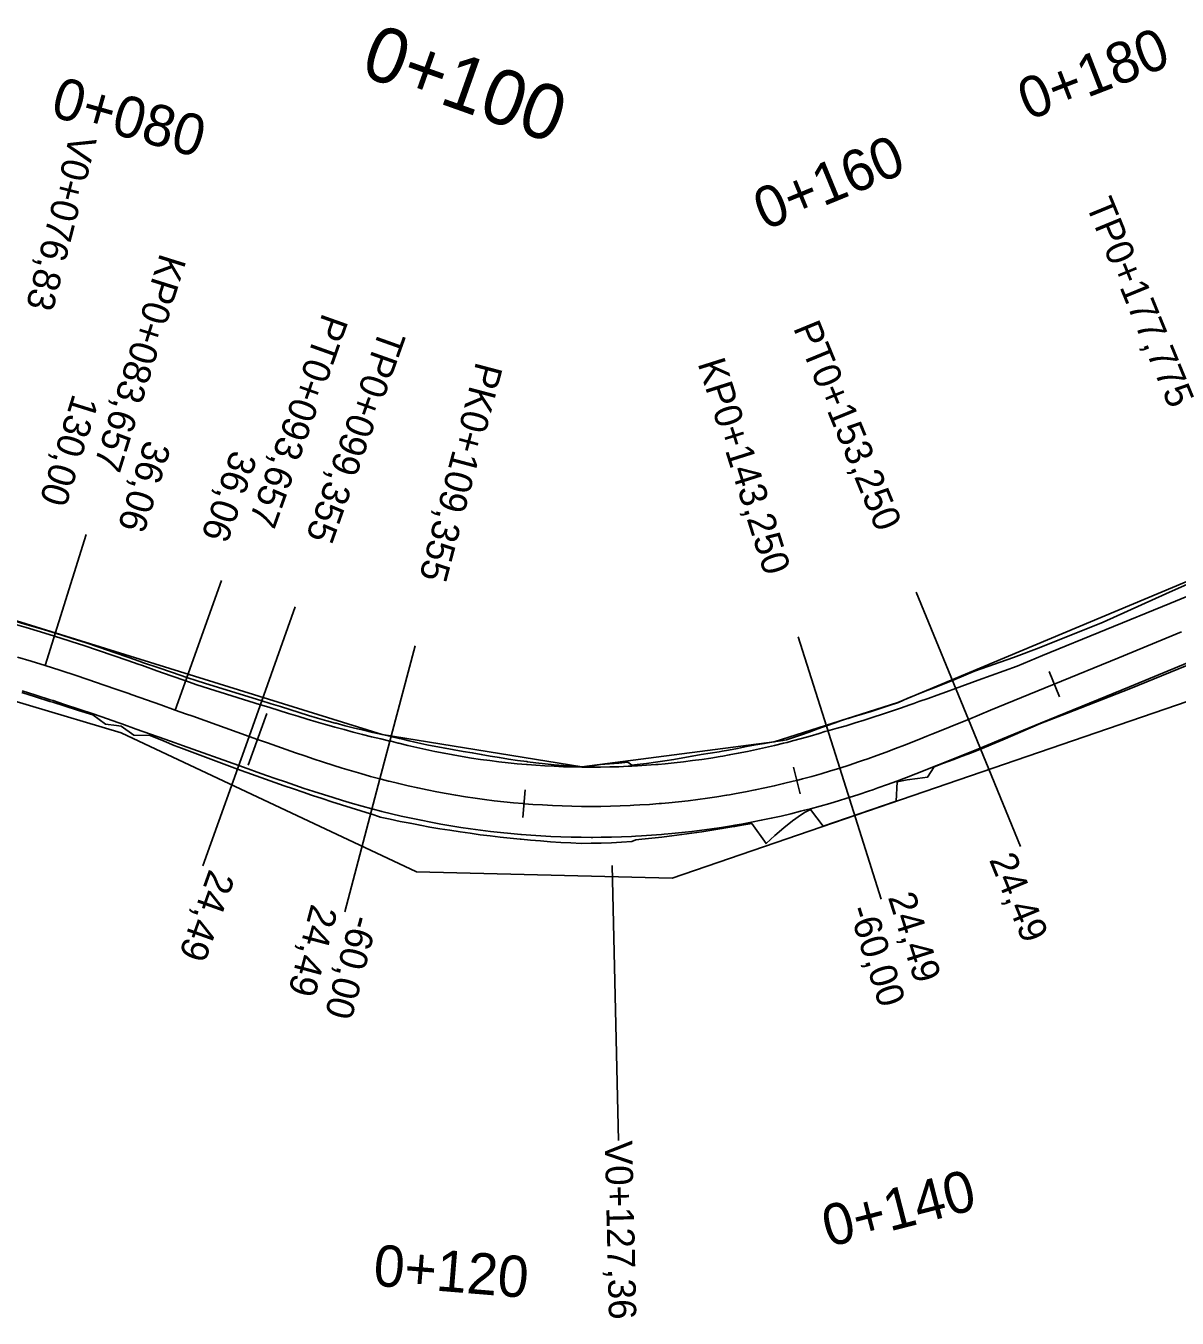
# Model space of a CAD drawing. Extents: x -636600 to -628587, y -1090963 to -1085869.
# Drawn here: x -635140.5 to -635056.8, y -1089364.7 to -1089270.7 of the extents above; entities that cross this region are included whole.
import ezdxf

# ---------------------------------------------------------------- set-up
doc = ezdxf.new("R2010")
doc.units = 0
for name, color, linetype in [('01_PARCELY_NÁVRH_PC', 7, 'Continuous'), ('HEKTOMETRY100', 7, 'Continuous'), ('HEKTOMETRY20', 7, 'Continuous'), ('HL_BODY', 7, 'Continuous'), ('POLOMERY', 7, 'Continuous'), ('situace_osa', 7, 'Continuous'), ('situace_těleso', 7, 'Continuous'), ('situace_vozovka', 7, 'Continuous'), ('VRCHOLY', 7, 'Continuous')]:
    doc.layers.add(name, color=color, linetype=linetype)

msp = doc.modelspace()

# ---------------------------------------------------------------- linework, layer by layer
at = {"layer": '01_PARCELY_NÁVRH_PC'}
msp.add_lwpolyline([(-635219.428, -1089309.465), (-635215.27, -1089308.24), (-635207.975, -1089308.5), (-635168.174, -1089314.118), (-635146.89, -1089318.15), (-635133.53, -1089322.13), (-635112.05, -1089332.25), (-635093.46, -1089332.69), (-635036.81, -1089313.26), (-635023.27, -1089315.75), (-635027.29, -1089306.74), (-635033.65, -1089303.21), (-635043.083, -1089305.69), (-635077.069, -1089319.931), (-635086.05, -1089322.787), (-635100.032, -1089324.607), (-635114.568, -1089322.252), (-635146.93, -1089312.2), (-635209.175, -1089302.061), (-635214.005, -1089299.465), (-635216.759, -1089294.724), (-635217.22, -1089298.602)], close=True, dxfattribs=at)
at = {"layer": 'HEKTOMETRY100'}
msp.add_lwpolyline([(-635122.95, -1089320.722), (-635124.291, -1089324.49)], dxfattribs=at)
at = {"layer": 'HEKTOMETRY20'}
for points in [[(-635066.069, -1089317.668), (-635065.31, -1089319.519)], [(-635084.658, -1089324.619), (-635084.16, -1089326.556)], [(-635104.163, -1089326.285), (-635104.325, -1089328.278)]]:
    msp.add_lwpolyline(points, dxfattribs=at)
at = {"layer": 'HL_BODY'}
for points in [[(-635139.058, -1089317.243), (-635136.067, -1089307.701)], [(-635129.596, -1089320.478), (-635126.241, -1089311.057)], [(-635071.935, -1089321.156), (-635075.731, -1089311.905)], [(-635124.229, -1089322.39), (-635120.873, -1089312.97)], [(-635081.285, -1089324.693), (-635084.298, -1089315.157)], [(-635114.722, -1089325.481), (-635112.162, -1089315.815)]]:
    msp.add_lwpolyline(points, dxfattribs=at)
at = {"layer": 'POLOMERY'}
for points in [[(-635139.058, -1089317.243), (-635136.067, -1089307.701)], [(-635129.596, -1089320.478), (-635126.241, -1089311.057)], [(-635071.935, -1089321.156), (-635068.139, -1089330.407)], [(-635124.229, -1089322.39), (-635127.584, -1089331.81)], [(-635081.285, -1089324.693), (-635078.272, -1089334.228)], [(-635114.722, -1089325.481), (-635117.282, -1089335.148)]]:
    msp.add_lwpolyline(points, dxfattribs=at)
at = {"layer": 'situace_osa'}
msp.add_lwpolyline([(-635141.076, -1089316.629), (-635140.066, -1089316.932), (-635139.058, -1089317.243), (-635137.999, -1089317.58), (-635137.778, -1089317.651), (-635136.943, -1089317.925), (-635135.889, -1089318.276), (-635134.837, -1089318.634), (-635133.787, -1089318.997), (-635133.043, -1089319.256), (-635132.738, -1089319.364), (-635131.69, -1089319.733), (-635130.643, -1089320.105), (-635129.596, -1089320.478), (-635128.851, -1089320.743), (-635128.331, -1089320.928), (-635124.229, -1089322.39), (-635123.621, -1089322.606), (-635123.556, -1089322.629), (-635122.883, -1089322.868), (-635122.209, -1089323.106), (-635121.535, -1089323.342), (-635120.86, -1089323.576), (-635120.184, -1089323.807), (-635119.507, -1089324.035), (-635118.894, -1089324.237), (-635118.829, -1089324.258), (-635118.149, -1089324.477), (-635117.467, -1089324.691), (-635116.784, -1089324.899), (-635116.099, -1089325.1), (-635115.411, -1089325.295), (-635114.722, -1089325.481), (-635114.632, -1089325.505), (-635114.097, -1089325.643), (-635114.038, -1089325.658), (-635113.352, -1089325.827), (-635112.665, -1089325.987), (-635111.975, -1089326.14), (-635111.284, -1089326.284), (-635110.591, -1089326.421), (-635109.897, -1089326.549), (-635109.205, -1089326.668), (-635109.201, -1089326.669), (-635108.504, -1089326.78), (-635107.805, -1089326.884), (-635107.105, -1089326.979), (-635106.405, -1089327.066), (-635105.703, -1089327.145), (-635105, -1089327.215), (-635104.297, -1089327.277), (-635104.244, -1089327.282), (-635103.593, -1089327.331), (-635102.888, -1089327.377), (-635102.183, -1089327.414), (-635101.478, -1089327.443), (-635100.772, -1089327.464), (-635100.066, -1089327.477), (-635099.36, -1089327.481), (-635099.25, -1089327.481), (-635098.653, -1089327.476), (-635097.947, -1089327.464), (-635097.242, -1089327.443), (-635096.536, -1089327.414), (-635096.251, -1089327.4), (-635095.831, -1089327.377), (-635095.126, -1089327.331), (-635094.422, -1089327.277), (-635094.256, -1089327.263), (-635093.719, -1089327.215), (-635093.016, -1089327.144), (-635092.314, -1089327.065), (-635091.614, -1089326.978), (-635090.914, -1089326.883), (-635090.216, -1089326.779), (-635089.518, -1089326.668), (-635089.297, -1089326.63), (-635088.822, -1089326.548), (-635088.128, -1089326.419), (-635087.435, -1089326.283), (-635086.744, -1089326.139), (-635086.054, -1089325.986), (-635085.367, -1089325.825), (-635084.681, -1089325.657), (-635084.409, -1089325.587), (-635083.998, -1089325.48), (-635083.316, -1089325.295), (-635082.637, -1089325.102), (-635081.96, -1089324.901), (-635081.524, -1089324.767), (-635081.285, -1089324.693), (-635080.605, -1089324.473), (-635079.928, -1089324.247), (-635079.624, -1089324.142), (-635079.253, -1089324.013), (-635078.58, -1089323.773), (-635077.909, -1089323.528), (-635077.241, -1089323.277), (-635076.573, -1089323.022), (-635075.908, -1089322.763), (-635075.244, -1089322.5), (-635074.945, -1089322.381), (-635074.58, -1089322.235), (-635073.918, -1089321.967), (-635073.257, -1089321.698), (-635072.596, -1089321.427), (-635071.935, -1089321.156), (-635070.315, -1089320.492), (-635067.544, -1089319.354), (-635065.69, -1089318.593), (-635061.064, -1089316.695), (-635056.438, -1089314.797)], dxfattribs=at)
at = {"layer": 'situace_těleso'}
for points in [[(-635141.413, -1089313.976), (-635140.378, -1089314.267), (-635139.346, -1089314.566), (-635138.316, -1089314.876), (-635137.236, -1089315.213), (-635137.012, -1089315.285), (-635136.163, -1089315.562), (-635135.095, -1089315.921), (-635134.033, -1089316.288), (-635132.975, -1089316.663), (-635132.227, -1089316.929), (-635131.918, -1089317.03), (-635130.858, -1089317.383), (-635129.802, -1089317.741), (-635128.75, -1089318.101), (-635128.002, -1089318.359), (-635127.472, -1089318.518), (-635123.305, -1089319.798), (-635122.69, -1089319.991), (-635122.624, -1089320.012), (-635121.946, -1089320.225), (-635121.27, -1089320.437), (-635120.596, -1089320.648), (-635119.925, -1089320.861), (-635119.256, -1089321.071), (-635118.582, -1089321.255), (-635117.974, -1089321.418), (-635117.909, -1089321.435), (-635117.238, -1089321.611), (-635116.568, -1089321.781), (-635115.9, -1089321.945), (-635115.233, -1089322.102), (-635114.568, -1089322.252), (-635113.904, -1089322.394), (-635113.818, -1089322.412), (-635113.311, -1089322.539), (-635113.255, -1089322.552), (-635112.604, -1089322.707), (-635111.952, -1089322.854), (-635111.299, -1089322.994), (-635110.644, -1089323.126), (-635109.988, -1089323.252), (-635109.33, -1089323.37), (-635108.675, -1089323.48), (-635108.671, -1089323.481), (-635108.011, -1089323.584), (-635107.353, -1089323.701), (-635106.694, -1089323.82), (-635106.034, -1089323.931), (-635105.373, -1089324.036), (-635104.709, -1089324.133), (-635104.045, -1089324.223), (-635103.995, -1089324.229), (-635103.379, -1089324.305), (-635102.712, -1089324.38), (-635102.044, -1089324.448), (-635101.374, -1089324.509), (-635100.704, -1089324.562), (-635100.032, -1089324.607), (-635099.36, -1089324.549), (-635099.255, -1089324.527), (-635098.689, -1089324.436), (-635098.02, -1089324.386), (-635097.352, -1089324.327), (-635096.685, -1089324.26), (-635096.402, -1089324.488), (-635096.004, -1089324.442), (-635095.337, -1089324.358), (-635094.671, -1089324.267), (-635094.514, -1089324.244), (-635094.007, -1089324.168), (-635093.344, -1089324.06), (-635092.684, -1089323.945), (-635092.025, -1089323.822), (-635091.365, -1089323.712), (-635090.704, -1089323.61), (-635090.045, -1089323.502), (-635089.836, -1089323.465), (-635089.387, -1089323.385), (-635088.73, -1089323.26), (-635088.075, -1089323.128), (-635087.42, -1089322.998), (-635086.756, -1089322.901), (-635086.094, -1089322.795), (-635085.432, -1089322.681), (-635085.169, -1089322.633), (-635084.784, -1089322.511), (-635084.148, -1089322.298), (-635083.515, -1089322.078), (-635082.885, -1089321.85), (-635082.479, -1089321.699), (-635082.255, -1089321.623), (-635081.615, -1089321.4), (-635080.974, -1089321.173), (-635080.679, -1089321.087), (-635080.319, -1089320.98), (-635079.662, -1089320.78), (-635079.005, -1089320.573), (-635078.346, -1089320.359), (-635077.686, -1089320.141), (-635077.025, -1089319.916), (-635076.38, -1089319.644), (-635076.089, -1089319.52), (-635075.732, -1089319.372), (-635075.076, -1089319.113), (-635074.419, -1089318.851), (-635073.76, -1089318.586), (-635073.099, -1089318.319), (-635071.478, -1089317.658), (-635068.65, -1089316.658), (-635066.777, -1089315.942), (-635062.14, -1089314.074), (-635057.572, -1089312.034), (-635055.126, -1089310.931)], [(-635055.528, -1089317.015), (-635060.157, -1089318.906), (-635064.811, -1089320.734), (-635066.683, -1089321.451), (-635069.435, -1089322.637), (-635071.049, -1089323.315), (-635071.713, -1089323.581), (-635072.384, -1089323.834), (-635073.058, -1089324.087), (-635073.733, -1089324.341), (-635074.105, -1089324.48), (-635074.41, -1089324.594), (-635074.895, -1089325.344), (-635075.637, -1089325.447), (-635076.375, -1089325.561), (-635077.109, -1089325.687), (-635077.182, -1089327.107), (-635082.497, -1089328.93), (-635083.409, -1089327.703), (-635083.812, -1089327.908), (-635084.074, -1089328.064), (-635084.718, -1089328.532), (-635085.36, -1089329.04), (-635086.001, -1089329.591), (-635086.644, -1089330.186), (-635087.69, -1089328.717), (-635088.412, -1089328.848), (-635088.905, -1089328.934), (-635089.135, -1089328.973), (-635089.859, -1089329.094), (-635090.583, -1089329.209), (-635091.309, -1089329.319), (-635092.035, -1089329.424), (-635092.763, -1089329.524), (-635093.492, -1089329.618), (-635094.049, -1089329.687), (-635094.221, -1089329.708), (-635094.952, -1089329.792), (-635095.684, -1089329.872), (-635096.12, -1089329.917), (-635096.413, -1089330.027), (-635097.148, -1089330.092), (-635097.885, -1089330.13), (-635098.622, -1089330.147), (-635099.244, -1089330.158), (-635099.359, -1089330.16), (-635100.097, -1089330.167), (-635100.835, -1089330.141), (-635101.571, -1089330.099), (-635102.307, -1089330.051), (-635103.042, -1089329.996), (-635103.777, -1089329.935), (-635104.456, -1089329.873), (-635104.511, -1089329.868), (-635105.244, -1089329.795), (-635105.976, -1089329.715), (-635106.708, -1089329.629), (-635107.438, -1089329.536), (-635108.168, -1089329.437), (-635108.897, -1089329.332), (-635109.625, -1089329.22), (-635109.629, -1089329.22), (-635110.352, -1089329.103), (-635111.079, -1089328.979), (-635111.804, -1089328.848), (-635112.528, -1089328.711), (-635113.252, -1089328.568), (-635113.974, -1089328.419), (-635114.693, -1089328.254), (-635114.753, -1089328.233), (-635115.3, -1089328.044), (-635115.393, -1089328.016), (-635116.106, -1089327.803), (-635116.816, -1089327.587), (-635117.522, -1089327.366), (-635118.224, -1089327.142), (-635118.923, -1089326.914), (-635119.619, -1089326.683), (-635119.686, -1089326.661), (-635120.311, -1089326.45), (-635121, -1089326.214), (-635121.686, -1089325.976), (-635122.37, -1089325.737), (-635123.05, -1089325.497), (-635123.728, -1089325.255), (-635124.404, -1089325.013), (-635124.469, -1089324.99), (-635125.077, -1089324.771), (-635129.158, -1089323.249), (-635129.67, -1089323.041), (-635130.403, -1089322.742), (-635131.431, -1089322.322), (-635132.602, -1089322.31), (-635133.539, -1089321.642), (-635133.866, -1089321.606), (-635134.661, -1089321.51), (-635135.591, -1089320.834), (-635136.639, -1089320.501), (-635137.684, -1089320.17), (-635138.51, -1089319.91), (-635138.728, -1089319.842), (-635139.771, -1089319.517), (-635140.76, -1089319.211)]]:
    msp.add_lwpolyline(points, dxfattribs=at)
at = {"layer": 'situace_vozovka'}
for points in [[(-635141.469, -1089314.171), (-635140.438, -1089314.471), (-635139.41, -1089314.779), (-635138.385, -1089315.096), (-635137.309, -1089315.438), (-635137.085, -1089315.511), (-635136.237, -1089315.788), (-635135.17, -1089316.144), (-635134.107, -1089316.506), (-635133.048, -1089316.872), (-635132.299, -1089317.133), (-635131.992, -1089317.241), (-635130.939, -1089317.612), (-635129.889, -1089317.985), (-635128.841, -1089318.358), (-635128.096, -1089318.623), (-635127.568, -1089318.788), (-635123.408, -1089320.085), (-635122.792, -1089320.277), (-635122.726, -1089320.298), (-635122.047, -1089320.509), (-635121.369, -1089320.718), (-635120.692, -1089320.924), (-635120.017, -1089321.128), (-635119.344, -1089321.328), (-635118.671, -1089321.524), (-635118.065, -1089321.697), (-635118, -1089321.715), (-635117.33, -1089321.901), (-635116.661, -1089322.081), (-635115.992, -1089322.254), (-635115.325, -1089322.42), (-635114.659, -1089322.579), (-635113.993, -1089322.73), (-635113.907, -1089322.749), (-635113.397, -1089322.881), (-635113.341, -1089322.895), (-635112.688, -1089323.055), (-635112.033, -1089323.208), (-635111.376, -1089323.354), (-635110.718, -1089323.491), (-635110.058, -1089323.621), (-635109.396, -1089323.743), (-635108.737, -1089323.856), (-635108.734, -1089323.857), (-635108.069, -1089323.963), (-635107.404, -1089324.062), (-635106.738, -1089324.153), (-635106.07, -1089324.236), (-635105.402, -1089324.311), (-635104.733, -1089324.378), (-635104.063, -1089324.437), (-635104.012, -1089324.441), (-635103.392, -1089324.488), (-635102.721, -1089324.532), (-635102.049, -1089324.567), (-635101.377, -1089324.595), (-635100.705, -1089324.615), (-635100.032, -1089324.627), (-635099.36, -1089324.631), (-635099.255, -1089324.631), (-635098.687, -1089324.627), (-635098.015, -1089324.615), (-635097.342, -1089324.595), (-635096.67, -1089324.567), (-635096.399, -1089324.554), (-635095.999, -1089324.532), (-635095.327, -1089324.488), (-635094.657, -1089324.437), (-635094.498, -1089324.423), (-635093.987, -1089324.377), (-635093.318, -1089324.31), (-635092.649, -1089324.235), (-635091.982, -1089324.152), (-635091.315, -1089324.061), (-635090.65, -1089323.963), (-635089.986, -1089323.856), (-635089.775, -1089323.821), (-635089.323, -1089323.742), (-635088.662, -1089323.62), (-635088.002, -1089323.49), (-635087.343, -1089323.352), (-635086.687, -1089323.207), (-635086.032, -1089323.054), (-635085.379, -1089322.893), (-635085.119, -1089322.827), (-635084.727, -1089322.725), (-635084.078, -1089322.549), (-635083.431, -1089322.365), (-635082.786, -1089322.174), (-635082.371, -1089322.046), (-635082.141, -1089321.985), (-635081.483, -1089321.803), (-635080.825, -1089321.612), (-635080.528, -1089321.524), (-635080.166, -1089321.415), (-635079.507, -1089321.21), (-635078.847, -1089320.999), (-635078.186, -1089320.782), (-635077.525, -1089320.559), (-635076.862, -1089320.332), (-635076.199, -1089320.1), (-635075.899, -1089319.995), (-635075.534, -1089319.865), (-635074.868, -1089319.627), (-635074.201, -1089319.386), (-635073.532, -1089319.143), (-635072.861, -1089318.899), (-635071.215, -1089318.299), (-635068.398, -1089317.273), (-635066.544, -1089316.512), (-635061.918, -1089314.614), (-635057.292, -1089312.716), (-635054.811, -1089311.698)], [(-635140.722, -1089319.084), (-635139.731, -1089319.39), (-635138.689, -1089319.721), (-635138.472, -1089319.792), (-635137.648, -1089320.061), (-635136.608, -1089320.409), (-635135.567, -1089320.762), (-635134.526, -1089321.122), (-635133.787, -1089321.38), (-635133.484, -1089321.486), (-635132.441, -1089321.854), (-635131.397, -1089322.225), (-635130.351, -1089322.597), (-635129.606, -1089322.863), (-635129.086, -1089323.048), (-635124.984, -1089324.509), (-635124.375, -1089324.726), (-635124.31, -1089324.749), (-635123.634, -1089324.989), (-635122.956, -1089325.229), (-635122.276, -1089325.467), (-635121.592, -1089325.704), (-635120.907, -1089325.938), (-635120.218, -1089326.17), (-635119.593, -1089326.376), (-635119.526, -1089326.398), (-635118.83, -1089326.621), (-635118.131, -1089326.84), (-635117.429, -1089327.054), (-635116.722, -1089327.262), (-635116.012, -1089327.463), (-635115.298, -1089327.656), (-635115.205, -1089327.681), (-635114.65, -1089327.824), (-635114.588, -1089327.84), (-635113.877, -1089328.015), (-635113.164, -1089328.181), (-635112.448, -1089328.34), (-635111.731, -1089328.489), (-635111.012, -1089328.631), (-635110.292, -1089328.764), (-635109.574, -1089328.887), (-635109.57, -1089328.888), (-635108.846, -1089329.004), (-635108.122, -1089329.111), (-635107.396, -1089329.21), (-635106.669, -1089329.3), (-635105.941, -1089329.382), (-635105.212, -1089329.455), (-635104.482, -1089329.52), (-635104.427, -1089329.524), (-635103.752, -1089329.576), (-635103.02, -1089329.623), (-635102.289, -1089329.662), (-635101.557, -1089329.692), (-635100.825, -1089329.713), (-635100.092, -1089329.726), (-635099.359, -1089329.731), (-635099.245, -1089329.731), (-635098.627, -1089329.726), (-635097.894, -1089329.713), (-635097.162, -1089329.692), (-635096.43, -1089329.662), (-635096.134, -1089329.647), (-635095.698, -1089329.623), (-635094.967, -1089329.575), (-635094.237, -1089329.519), (-635094.064, -1089329.505), (-635093.507, -1089329.455), (-635092.778, -1089329.381), (-635092.05, -1089329.3), (-635091.323, -1089329.209), (-635090.597, -1089329.11), (-635089.873, -1089329.003), (-635089.149, -1089328.887), (-635088.92, -1089328.848), (-635088.427, -1089328.763), (-635087.707, -1089328.63), (-635086.988, -1089328.488), (-635086.271, -1089328.338), (-635085.555, -1089328.18), (-635084.842, -1089328.013), (-635084.131, -1089327.838), (-635083.848, -1089327.766), (-635083.421, -1089327.655), (-635082.714, -1089327.463), (-635082.01, -1089327.263), (-635081.307, -1089327.055), (-635080.855, -1089326.916), (-635080.607, -1089326.838), (-635079.903, -1089326.611), (-635079.203, -1089326.377), (-635078.889, -1089326.269), (-635078.507, -1089326.136), (-635077.815, -1089325.889), (-635077.127, -1089325.638), (-635076.443, -1089325.381), (-635075.763, -1089325.121), (-635075.086, -1089324.857), (-635074.412, -1089324.591), (-635074.109, -1089324.47), (-635073.741, -1089324.322), (-635073.072, -1089324.052), (-635072.406, -1089323.781), (-635071.742, -1089323.509), (-635071.081, -1089323.238), (-635069.461, -1089322.573), (-635066.69, -1089321.436), (-635064.836, -1089320.675), (-635060.21, -1089318.777), (-635055.584, -1089316.879)]]:
    msp.add_lwpolyline(points, dxfattribs=at)
at = {"layer": 'VRCHOLY'}
msp.add_lwpolyline([(-635097.845, -1089331.788), (-635097.374, -1089351.782)], dxfattribs=at)

# ---------------------------------------------------------------- texts
at = {"layer": 'HEKTOMETRY100'}
msp.add_text('0+100', height=4, rotation=340.41309, dxfattribs=at).set_placement((-635116.268, -1089274.274))
at = {"layer": 'HEKTOMETRY20'}
for s, rotation, p in [('0+180', 21.17519, (-635067.575, -1089277.627)), ('0+080', 344.20859, (-635138.779, -1089277.259)), ('0+160', 22.30968, (-635086.74, -1089285.616)), ('0+140', 14.43187, (-635082.097, -1089359.537)), ('0+120', 355.33328, (-635115.266, -1089362.312))]:
    msp.add_text(s, height=3, rotation=rotation, dxfattribs=at).set_placement(p)
at = {"layer": 'HL_BODY'}
for s, rotation, p in [('TP0+177,775', 292.30968, (-635063.421, -1089283.723)), ('KP0+083,657', 252.5969, (-635130.687, -1089287.192)), ('PT0+093,657', 250.39322, (-635118.875, -1089291.542)), ('PT0+153,250', 292.30968, (-635084.696, -1089292.69)), ('TP0+099,355', 250.39322, (-635114.708, -1089292.682)), ('PK0+109,355', 255.16787, (-635107.707, -1089295.084)), ('KP0+143,250', 287.53503, (-635091.633, -1089295.263))]:
    msp.add_text(s, height=2, rotation=rotation, dxfattribs=at).set_placement(p)
at = {"layer": 'POLOMERY'}
for s, rotation, p in [('130,00', 252.5969, (-635137.035, -1089297.417)), ('36,06', 252.5969, (-635131.794, -1089300.756)), ('36,06', 250.39322, (-635125.483, -1089301.481)), ('24,49', 292.30968, (-635070.451, -1089331.356)), ('24,49', 250.39322, (-635127.113, -1089331.978)), ('24,49', 287.53503, (-635077.796, -1089334.077)), ('24,49', 255.16787, (-635119.698, -1089334.508)), ('-60,00', 287.53503, (-635080.656, -1089334.981)), ('-60,00', 255.16787, (-635116.798, -1089335.276))]:
    msp.add_text(s, height=2, rotation=rotation, dxfattribs=at).set_placement(p)
at = {"layer": 'VRCHOLY'}
for s, rotation, p in [('V0+076,83', 255.61925, (-635137.237, -1089278.515)), ('V0+127,36', 271.35145, (-635098.373, -1089351.806))]:
    msp.add_text(s, height=2, rotation=rotation, dxfattribs=at).set_placement(p)

doc.saveas('drawing.dxf')
